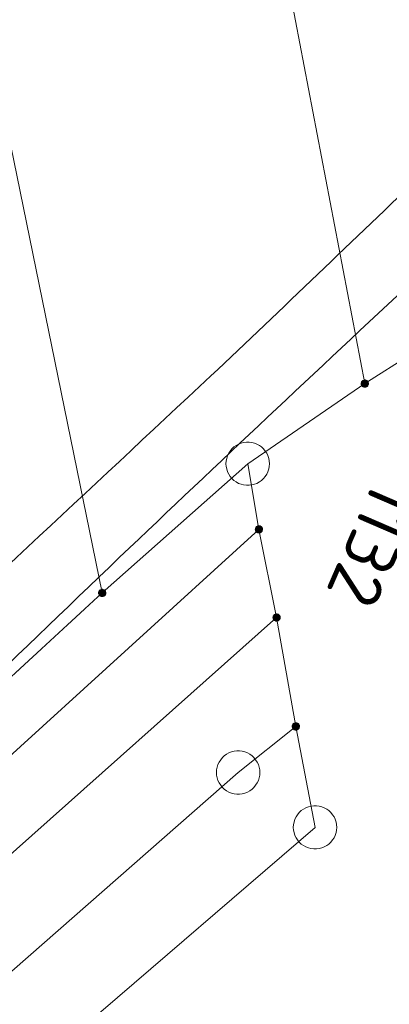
# Model space of a CAD drawing. Header units: metres. Extents: x 3425540 to 3446143, y 5432760 to 5444637.
# Tile 430 of 656: x 3436766 to 3436779, y 5443190 to 5443224. Entities that reach past the tile are written whole.
import ezdxf
from ezdxf.enums import TextEntityAlignment as Align

# ---------------------------------------------------------------- set-up
doc = ezdxf.new("R2010")
doc.units = ezdxf.units.M
doc.layers.add('B_Bestand', color=9, linetype='Continuous', lineweight=18)
doc.layers.add('B_Flurgrenzen', color=9, linetype='Continuous', lineweight=18)
doc.styles.get("Standard").update_dxf_attribs({"font": 'isocpeur.ttf'})

msp = doc.modelspace()

# ---------------------------------------------------------------- linework, layer by layer
at = {"layer": 'B_Bestand'}
for points, knots in [([(3436710.644, 5443203.8), (3436711.269, 5443199.661), (3436711.893, 5443195.522), (3436712.518, 5443191.382), (3436713.104, 5443187.497), (3436713.943, 5443183.653), (3436714.626, 5443179.784), (3436715.264, 5443176.169), (3436715.19, 5443172.402), (3436716.265, 5443168.889), (3436716.576, 5443167.873), (3436716.89, 5443166.859), (3436717.202, 5443165.843), (3436717.358, 5443165.336), (3436717.511, 5443164.828), (3436717.67, 5443164.32), (3436717.807, 5443163.883), (3436718.541, 5443163.764), (3436718.959, 5443163.852), (3436719.47, 5443163.961), (3436720.032, 5443164.181), (3436720.481, 5443164.555), (3436723.258, 5443166.871), (3436725.491, 5443169.316), (3436728.093, 5443171.584), (3436732.994, 5443175.855), (3436738.076, 5443179.934), (3436742.848, 5443184.353), (3436748.482, 5443189.571), (3436754.1, 5443194.807), (3436759.711, 5443200.051), (3436763.926, 5443203.99), (3436768.138, 5443207.933), (3436772.35, 5443211.875), (3436774.83, 5443214.196), (3436777.246, 5443216.578), (3436779.727, 5443218.904), (3436780.668, 5443219.787), (3436781.723, 5443220.58), (3436782.889, 5443221.13), (3436784.294, 5443221.794), (3436785.7, 5443222.458), (3436787.105, 5443223.121)], [0, 0, 0, 0, 0.095046, 0.095046, 0.095046, 0.18426, 0.18426, 0.18426, 0.267644, 0.267644, 0.267644, 0.291763, 0.291763, 0.291763, 0.303821, 0.303821, 0.303821, 0.3142, 0.3142, 0.3142, 0.326888, 0.326888, 0.326888, 0.405302, 0.405302, 0.405302, 0.55298, 0.55298, 0.55298, 0.727343, 0.727343, 0.727343, 0.858331, 0.858331, 0.858331, 0.935447, 0.935447, 0.935447, 0.964713, 0.964713, 0.964713, 1, 1, 1, 1]), ([(3436786.636, 5443220.456), (3436785.621, 5443219.871), (3436784.606, 5443219.285), (3436783.591, 5443218.699), (3436782.149, 5443217.867), (3436780.942, 5443216.675), (3436779.726, 5443215.536), (3436776.317, 5443212.344), (3436772.916, 5443209.151), (3436769.538, 5443205.929), (3436765.781, 5443202.346), (3436762.082, 5443198.704), (3436758.296, 5443195.151), (3436746.359, 5443183.949), (3436733.95, 5443173.264), (3436721.759, 5443162.349), (3436721.182, 5443161.833), (3436720.583, 5443161.354), (3436720.003, 5443160.826), (3436719.611, 5443160.469), (3436719.413, 5443159.93), (3436719.3, 5443159.421), (3436719.131, 5443158.661), (3436719.144, 5443157.81), (3436719.417, 5443157.078), (3436719.706, 5443156.305), (3436720.146, 5443155.589), (3436720.413, 5443154.809), (3436720.833, 5443153.58), (3436721.196, 5443152.325), (3436721.643, 5443151.103), (3436722.215, 5443149.537), (3436722.839, 5443147.988), (3436723.4, 5443146.417), (3436725.729, 5443139.892), (3436727.889, 5443133.305), (3436730.189, 5443126.77), (3436731.116, 5443124.137), (3436732.365, 5443121.611), (3436733.116, 5443118.921), (3436733.585, 5443117.242), (3436734.053, 5443115.563), (3436734.522, 5443113.884)], [0, 0, 0, 0, 0.025253, 0.025253, 0.025253, 0.061129, 0.061129, 0.061129, 0.16172, 0.16172, 0.16172, 0.273593, 0.273593, 0.273593, 0.626305, 0.626305, 0.626305, 0.643002, 0.643002, 0.643002, 0.654288, 0.654288, 0.654288, 0.67114, 0.67114, 0.67114, 0.68894, 0.68894, 0.68894, 0.716989, 0.716989, 0.716989, 0.752939, 0.752939, 0.752939, 0.902259, 0.902259, 0.902259, 0.962434, 0.962434, 0.962434, 1, 1, 1, 1])]:
    msp.add_open_spline(points, degree=3, knots=knots, dxfattribs=at)
at = {"layer": 'B_Flurgrenzen'}
for p, q in [((3436777.655, 5443211.605), (3436775.109, 5443224.967)), ((3436768.596, 5443204.373), (3436764.71, 5443223.387)), ((3436777.655, 5443211.605), (3436780.532, 5443213.431)), ((3436773.617, 5443208.838), (3436777.655, 5443211.605)), ((3436768.596, 5443204.373), (3436773.617, 5443208.838)), ((3436773.617, 5443208.838), (3436774.004, 5443206.569)), ((3436749.019, 5443183.797), (3436774.004, 5443206.569)), ((3436774.004, 5443206.569), (3436774.613, 5443203.525)), ((3436763.617, 5443199.78), (3436768.596, 5443204.373)), ((3436774.613, 5443203.525), (3436745.971, 5443177.993)), ((3436774.613, 5443203.525), (3436775.277, 5443199.762)), ((3436773.288, 5443198.17), (3436775.277, 5443199.762)), ((3436775.277, 5443199.762), (3436775.94, 5443196.275)), ((3436747.854, 5443175.831), (3436773.288, 5443198.17)), ((3436775.94, 5443196.275), (3436727.679, 5443154.708))]:
    msp.add_line(p, q, dxfattribs=at)
for points in [[(3436777.78, 5443211.605), (3436777.779, 5443211.621), (3436777.776, 5443211.636), (3436777.771, 5443211.651), (3436777.764, 5443211.665), (3436777.756, 5443211.679), (3436777.747, 5443211.691), (3436777.735, 5443211.701), (3436777.722, 5443211.71), (3436777.708, 5443211.718), (3436777.693, 5443211.724), (3436777.679, 5443211.728), (3436777.663, 5443211.73), (3436777.647, 5443211.73), (3436777.631, 5443211.728), (3436777.617, 5443211.724), (3436777.602, 5443211.718), (3436777.588, 5443211.71), (3436777.575, 5443211.701), (3436777.563, 5443211.691), (3436777.554, 5443211.679), (3436777.546, 5443211.665), (3436777.539, 5443211.651), (3436777.534, 5443211.636), (3436777.531, 5443211.621), (3436777.53, 5443211.605), (3436777.531, 5443211.589), (3436777.534, 5443211.574), (3436777.539, 5443211.559), (3436777.546, 5443211.545), (3436777.554, 5443211.531), (3436777.563, 5443211.519), (3436777.575, 5443211.509), (3436777.588, 5443211.5), (3436777.602, 5443211.492), (3436777.617, 5443211.486), (3436777.631, 5443211.482), (3436777.647, 5443211.48), (3436777.663, 5443211.48), (3436777.679, 5443211.482), (3436777.693, 5443211.486), (3436777.708, 5443211.492), (3436777.722, 5443211.5), (3436777.735, 5443211.509), (3436777.747, 5443211.519), (3436777.756, 5443211.531), (3436777.764, 5443211.545), (3436777.771, 5443211.559), (3436777.776, 5443211.574), (3436777.779, 5443211.589), (3436777.78, 5443211.605)], [(3436777.755, 5443211.605), (3436777.754, 5443211.619), (3436777.751, 5443211.633), (3436777.747, 5443211.645), (3436777.741, 5443211.658), (3436777.732, 5443211.67), (3436777.722, 5443211.68), (3436777.711, 5443211.689), (3436777.699, 5443211.696), (3436777.686, 5443211.7), (3436777.673, 5443211.703), (3436777.659, 5443211.705), (3436777.644, 5443211.704), (3436777.63, 5443211.702), (3436777.618, 5443211.699), (3436777.605, 5443211.692), (3436777.593, 5443211.684), (3436777.583, 5443211.675), (3436777.573, 5443211.664), (3436777.566, 5443211.652), (3436777.561, 5443211.639), (3436777.557, 5443211.626), (3436777.555, 5443211.612), (3436777.555, 5443211.598), (3436777.557, 5443211.584), (3436777.561, 5443211.571), (3436777.566, 5443211.558), (3436777.573, 5443211.546), (3436777.583, 5443211.535), (3436777.593, 5443211.526), (3436777.605, 5443211.518), (3436777.618, 5443211.511), (3436777.63, 5443211.508), (3436777.644, 5443211.506), (3436777.659, 5443211.505), (3436777.673, 5443211.507), (3436777.686, 5443211.51), (3436777.699, 5443211.514), (3436777.711, 5443211.521), (3436777.722, 5443211.53), (3436777.732, 5443211.54), (3436777.741, 5443211.552), (3436777.747, 5443211.565), (3436777.751, 5443211.577), (3436777.754, 5443211.591), (3436777.755, 5443211.605)], [(3436777.731, 5443211.605), (3436777.73, 5443211.617), (3436777.727, 5443211.629), (3436777.722, 5443211.64), (3436777.716, 5443211.65), (3436777.707, 5443211.66), (3436777.698, 5443211.667), (3436777.687, 5443211.674), (3436777.676, 5443211.678), (3436777.664, 5443211.68), (3436777.652, 5443211.681), (3436777.64, 5443211.679), (3436777.628, 5443211.676), (3436777.618, 5443211.671), (3436777.607, 5443211.664), (3436777.598, 5443211.655), (3436777.591, 5443211.645), (3436777.585, 5443211.635), (3436777.581, 5443211.623), (3436777.579, 5443211.611), (3436777.579, 5443211.599), (3436777.581, 5443211.587), (3436777.585, 5443211.575), (3436777.591, 5443211.565), (3436777.598, 5443211.555), (3436777.607, 5443211.546), (3436777.617, 5443211.539), (3436777.628, 5443211.534), (3436777.64, 5443211.531), (3436777.652, 5443211.529), (3436777.664, 5443211.53), (3436777.676, 5443211.532), (3436777.687, 5443211.536), (3436777.698, 5443211.543), (3436777.707, 5443211.55), (3436777.716, 5443211.56), (3436777.722, 5443211.57), (3436777.727, 5443211.581), (3436777.73, 5443211.593), (3436777.731, 5443211.605)], [(3436777.706, 5443211.605), (3436777.705, 5443211.615), (3436777.702, 5443211.625), (3436777.697, 5443211.634), (3436777.691, 5443211.641), (3436777.684, 5443211.647), (3436777.675, 5443211.652), (3436777.665, 5443211.655), (3436777.655, 5443211.656), (3436777.645, 5443211.655), (3436777.635, 5443211.652), (3436777.626, 5443211.647), (3436777.619, 5443211.641), (3436777.613, 5443211.634), (3436777.608, 5443211.625), (3436777.605, 5443211.615), (3436777.604, 5443211.605), (3436777.605, 5443211.595), (3436777.608, 5443211.585), (3436777.613, 5443211.576), (3436777.619, 5443211.569), (3436777.626, 5443211.563), (3436777.635, 5443211.558), (3436777.645, 5443211.555), (3436777.655, 5443211.554), (3436777.665, 5443211.555), (3436777.675, 5443211.558), (3436777.684, 5443211.563), (3436777.691, 5443211.569), (3436777.697, 5443211.576), (3436777.702, 5443211.585), (3436777.705, 5443211.595), (3436777.706, 5443211.605)], [(3436777.682, 5443211.605), (3436777.681, 5443211.612), (3436777.678, 5443211.619), (3436777.673, 5443211.625), (3436777.667, 5443211.629), (3436777.66, 5443211.631), (3436777.653, 5443211.632), (3436777.646, 5443211.63), (3436777.639, 5443211.627), (3436777.634, 5443211.622), (3436777.63, 5443211.616), (3436777.628, 5443211.609), (3436777.628, 5443211.601), (3436777.63, 5443211.594), (3436777.634, 5443211.588), (3436777.639, 5443211.583), (3436777.646, 5443211.58), (3436777.653, 5443211.578), (3436777.66, 5443211.579), (3436777.667, 5443211.581), (3436777.673, 5443211.585), (3436777.678, 5443211.591), (3436777.681, 5443211.598), (3436777.682, 5443211.605)], [(3436774.367, 5443208.838), (3436774.361, 5443208.932), (3436774.343, 5443209.021), (3436774.314, 5443209.116), (3436774.273, 5443209.198), (3436774.219, 5443209.275), (3436774.16, 5443209.352), (3436774.095, 5443209.417), (3436774.019, 5443209.47), (3436773.936, 5443209.517), (3436773.847, 5443209.547), (3436773.759, 5443209.57), (3436773.664, 5443209.582), (3436773.57, 5443209.582), (3436773.475, 5443209.57), (3436773.387, 5443209.547), (3436773.298, 5443209.517), (3436773.215, 5443209.47), (3436773.139, 5443209.417), (3436773.074, 5443209.352), (3436773.015, 5443209.275), (3436772.961, 5443209.198), (3436772.92, 5443209.116), (3436772.891, 5443209.021), (3436772.873, 5443208.932), (3436772.867, 5443208.838), (3436772.873, 5443208.744), (3436772.891, 5443208.655), (3436772.92, 5443208.56), (3436772.961, 5443208.478), (3436773.015, 5443208.401), (3436773.074, 5443208.324), (3436773.139, 5443208.259), (3436773.215, 5443208.206), (3436773.298, 5443208.159), (3436773.387, 5443208.129), (3436773.475, 5443208.106), (3436773.57, 5443208.094), (3436773.664, 5443208.094), (3436773.759, 5443208.106), (3436773.847, 5443208.129), (3436773.936, 5443208.159), (3436774.019, 5443208.206), (3436774.095, 5443208.259), (3436774.16, 5443208.324), (3436774.219, 5443208.401), (3436774.273, 5443208.478), (3436774.314, 5443208.56), (3436774.343, 5443208.655), (3436774.361, 5443208.744), (3436774.367, 5443208.838)], [(3436774.129, 5443206.569), (3436774.128, 5443206.585), (3436774.125, 5443206.6), (3436774.12, 5443206.615), (3436774.113, 5443206.629), (3436774.105, 5443206.643), (3436774.096, 5443206.655), (3436774.084, 5443206.665), (3436774.071, 5443206.674), (3436774.057, 5443206.682), (3436774.042, 5443206.688), (3436774.028, 5443206.692), (3436774.012, 5443206.694), (3436773.996, 5443206.694), (3436773.98, 5443206.692), (3436773.966, 5443206.688), (3436773.951, 5443206.682), (3436773.937, 5443206.674), (3436773.924, 5443206.665), (3436773.912, 5443206.655), (3436773.903, 5443206.643), (3436773.895, 5443206.629), (3436773.888, 5443206.615), (3436773.883, 5443206.6), (3436773.88, 5443206.585), (3436773.879, 5443206.569), (3436773.88, 5443206.553), (3436773.883, 5443206.538), (3436773.888, 5443206.523), (3436773.895, 5443206.509), (3436773.903, 5443206.495), (3436773.912, 5443206.483), (3436773.924, 5443206.473), (3436773.937, 5443206.464), (3436773.951, 5443206.456), (3436773.966, 5443206.45), (3436773.98, 5443206.446), (3436773.996, 5443206.444), (3436774.012, 5443206.444), (3436774.028, 5443206.446), (3436774.042, 5443206.45), (3436774.057, 5443206.456), (3436774.071, 5443206.464), (3436774.084, 5443206.473), (3436774.096, 5443206.483), (3436774.105, 5443206.495), (3436774.113, 5443206.509), (3436774.12, 5443206.523), (3436774.125, 5443206.538), (3436774.128, 5443206.553), (3436774.129, 5443206.569)], [(3436774.104, 5443206.569), (3436774.103, 5443206.583), (3436774.1, 5443206.597), (3436774.096, 5443206.609), (3436774.09, 5443206.622), (3436774.081, 5443206.634), (3436774.071, 5443206.644), (3436774.06, 5443206.653), (3436774.048, 5443206.66), (3436774.035, 5443206.664), (3436774.022, 5443206.667), (3436774.008, 5443206.669), (3436773.993, 5443206.668), (3436773.979, 5443206.666), (3436773.967, 5443206.663), (3436773.954, 5443206.656), (3436773.942, 5443206.648), (3436773.932, 5443206.639), (3436773.922, 5443206.628), (3436773.915, 5443206.616), (3436773.91, 5443206.603), (3436773.906, 5443206.59), (3436773.904, 5443206.576), (3436773.904, 5443206.562), (3436773.906, 5443206.548), (3436773.91, 5443206.535), (3436773.915, 5443206.522), (3436773.922, 5443206.51), (3436773.932, 5443206.499), (3436773.942, 5443206.49), (3436773.954, 5443206.482), (3436773.967, 5443206.475), (3436773.979, 5443206.472), (3436773.993, 5443206.47), (3436774.008, 5443206.469), (3436774.022, 5443206.471), (3436774.035, 5443206.474), (3436774.048, 5443206.478), (3436774.06, 5443206.485), (3436774.071, 5443206.494), (3436774.081, 5443206.504), (3436774.09, 5443206.516), (3436774.096, 5443206.529), (3436774.1, 5443206.541), (3436774.103, 5443206.555), (3436774.104, 5443206.569)], [(3436774.08, 5443206.569), (3436774.079, 5443206.581), (3436774.076, 5443206.593), (3436774.071, 5443206.604), (3436774.065, 5443206.614), (3436774.056, 5443206.624), (3436774.047, 5443206.631), (3436774.036, 5443206.638), (3436774.025, 5443206.642), (3436774.013, 5443206.644), (3436774.001, 5443206.645), (3436773.989, 5443206.643), (3436773.977, 5443206.64), (3436773.967, 5443206.635), (3436773.956, 5443206.628), (3436773.947, 5443206.619), (3436773.94, 5443206.609), (3436773.934, 5443206.599), (3436773.93, 5443206.587), (3436773.928, 5443206.575), (3436773.928, 5443206.563), (3436773.93, 5443206.551), (3436773.934, 5443206.539), (3436773.94, 5443206.529), (3436773.947, 5443206.519), (3436773.956, 5443206.51), (3436773.966, 5443206.503), (3436773.977, 5443206.498), (3436773.989, 5443206.495), (3436774.001, 5443206.493), (3436774.013, 5443206.494), (3436774.025, 5443206.496), (3436774.036, 5443206.5), (3436774.047, 5443206.507), (3436774.056, 5443206.514), (3436774.065, 5443206.524), (3436774.071, 5443206.534), (3436774.076, 5443206.545), (3436774.079, 5443206.557), (3436774.08, 5443206.569)], [(3436774.055, 5443206.569), (3436774.054, 5443206.579), (3436774.051, 5443206.589), (3436774.046, 5443206.598), (3436774.04, 5443206.605), (3436774.033, 5443206.611), (3436774.024, 5443206.616), (3436774.014, 5443206.619), (3436774.004, 5443206.62), (3436773.994, 5443206.619), (3436773.984, 5443206.616), (3436773.975, 5443206.611), (3436773.968, 5443206.605), (3436773.962, 5443206.598), (3436773.957, 5443206.589), (3436773.954, 5443206.579), (3436773.953, 5443206.569), (3436773.954, 5443206.559), (3436773.957, 5443206.549), (3436773.962, 5443206.54), (3436773.968, 5443206.533), (3436773.975, 5443206.527), (3436773.984, 5443206.522), (3436773.994, 5443206.519), (3436774.004, 5443206.518), (3436774.014, 5443206.519), (3436774.024, 5443206.522), (3436774.033, 5443206.527), (3436774.04, 5443206.533), (3436774.046, 5443206.54), (3436774.051, 5443206.549), (3436774.054, 5443206.559), (3436774.055, 5443206.569)], [(3436774.031, 5443206.569), (3436774.03, 5443206.576), (3436774.027, 5443206.583), (3436774.022, 5443206.589), (3436774.016, 5443206.593), (3436774.009, 5443206.595), (3436774.002, 5443206.596), (3436773.995, 5443206.594), (3436773.988, 5443206.591), (3436773.983, 5443206.586), (3436773.979, 5443206.58), (3436773.977, 5443206.573), (3436773.977, 5443206.565), (3436773.979, 5443206.558), (3436773.983, 5443206.552), (3436773.988, 5443206.547), (3436773.995, 5443206.544), (3436774.002, 5443206.542), (3436774.009, 5443206.543), (3436774.016, 5443206.545), (3436774.022, 5443206.549), (3436774.027, 5443206.555), (3436774.03, 5443206.562), (3436774.031, 5443206.569)], [(3436768.721, 5443204.373), (3436768.72, 5443204.389), (3436768.717, 5443204.404), (3436768.712, 5443204.419), (3436768.705, 5443204.433), (3436768.697, 5443204.447), (3436768.688, 5443204.459), (3436768.676, 5443204.469), (3436768.663, 5443204.478), (3436768.649, 5443204.486), (3436768.634, 5443204.492), (3436768.62, 5443204.496), (3436768.604, 5443204.498), (3436768.588, 5443204.498), (3436768.572, 5443204.496), (3436768.558, 5443204.492), (3436768.543, 5443204.486), (3436768.529, 5443204.478), (3436768.516, 5443204.469), (3436768.504, 5443204.459), (3436768.495, 5443204.447), (3436768.487, 5443204.433), (3436768.48, 5443204.419), (3436768.475, 5443204.404), (3436768.472, 5443204.389), (3436768.471, 5443204.373), (3436768.472, 5443204.357), (3436768.475, 5443204.342), (3436768.48, 5443204.327), (3436768.487, 5443204.313), (3436768.495, 5443204.299), (3436768.504, 5443204.287), (3436768.516, 5443204.277), (3436768.529, 5443204.268), (3436768.543, 5443204.26), (3436768.558, 5443204.254), (3436768.572, 5443204.25), (3436768.588, 5443204.248), (3436768.604, 5443204.248), (3436768.62, 5443204.25), (3436768.634, 5443204.254), (3436768.649, 5443204.26), (3436768.663, 5443204.268), (3436768.676, 5443204.277), (3436768.688, 5443204.287), (3436768.697, 5443204.299), (3436768.705, 5443204.313), (3436768.712, 5443204.327), (3436768.717, 5443204.342), (3436768.72, 5443204.357), (3436768.721, 5443204.373)], [(3436768.696, 5443204.373), (3436768.695, 5443204.387), (3436768.692, 5443204.401), (3436768.688, 5443204.413), (3436768.682, 5443204.426), (3436768.673, 5443204.438), (3436768.663, 5443204.448), (3436768.652, 5443204.457), (3436768.64, 5443204.464), (3436768.627, 5443204.468), (3436768.614, 5443204.471), (3436768.6, 5443204.473), (3436768.585, 5443204.472), (3436768.571, 5443204.47), (3436768.559, 5443204.467), (3436768.546, 5443204.46), (3436768.534, 5443204.452), (3436768.524, 5443204.443), (3436768.514, 5443204.432), (3436768.507, 5443204.42), (3436768.502, 5443204.407), (3436768.498, 5443204.394), (3436768.496, 5443204.38), (3436768.496, 5443204.366), (3436768.498, 5443204.352), (3436768.502, 5443204.339), (3436768.507, 5443204.326), (3436768.514, 5443204.314), (3436768.524, 5443204.303), (3436768.534, 5443204.294), (3436768.546, 5443204.286), (3436768.559, 5443204.279), (3436768.571, 5443204.276), (3436768.585, 5443204.274), (3436768.6, 5443204.273), (3436768.614, 5443204.275), (3436768.627, 5443204.278), (3436768.64, 5443204.282), (3436768.652, 5443204.289), (3436768.663, 5443204.298), (3436768.673, 5443204.308), (3436768.682, 5443204.32), (3436768.688, 5443204.333), (3436768.692, 5443204.345), (3436768.695, 5443204.359), (3436768.696, 5443204.373)], [(3436768.672, 5443204.373), (3436768.671, 5443204.385), (3436768.668, 5443204.397), (3436768.663, 5443204.408), (3436768.657, 5443204.418), (3436768.648, 5443204.428), (3436768.639, 5443204.435), (3436768.628, 5443204.442), (3436768.617, 5443204.446), (3436768.605, 5443204.448), (3436768.593, 5443204.449), (3436768.581, 5443204.447), (3436768.569, 5443204.444), (3436768.559, 5443204.439), (3436768.548, 5443204.432), (3436768.539, 5443204.423), (3436768.532, 5443204.413), (3436768.526, 5443204.403), (3436768.522, 5443204.391), (3436768.52, 5443204.379), (3436768.52, 5443204.367), (3436768.522, 5443204.355), (3436768.526, 5443204.343), (3436768.532, 5443204.333), (3436768.539, 5443204.323), (3436768.548, 5443204.314), (3436768.558, 5443204.307), (3436768.569, 5443204.302), (3436768.581, 5443204.299), (3436768.593, 5443204.297), (3436768.605, 5443204.298), (3436768.617, 5443204.3), (3436768.628, 5443204.304), (3436768.639, 5443204.311), (3436768.648, 5443204.318), (3436768.657, 5443204.328), (3436768.663, 5443204.338), (3436768.668, 5443204.349), (3436768.671, 5443204.361), (3436768.672, 5443204.373)], [(3436768.647, 5443204.373), (3436768.646, 5443204.383), (3436768.643, 5443204.393), (3436768.638, 5443204.402), (3436768.632, 5443204.409), (3436768.625, 5443204.415), (3436768.616, 5443204.42), (3436768.606, 5443204.423), (3436768.596, 5443204.424), (3436768.586, 5443204.423), (3436768.576, 5443204.42), (3436768.567, 5443204.415), (3436768.56, 5443204.409), (3436768.554, 5443204.402), (3436768.549, 5443204.393), (3436768.546, 5443204.383), (3436768.545, 5443204.373), (3436768.546, 5443204.363), (3436768.549, 5443204.353), (3436768.554, 5443204.344), (3436768.56, 5443204.337), (3436768.567, 5443204.331), (3436768.576, 5443204.326), (3436768.586, 5443204.323), (3436768.596, 5443204.322), (3436768.606, 5443204.323), (3436768.616, 5443204.326), (3436768.625, 5443204.331), (3436768.632, 5443204.337), (3436768.638, 5443204.344), (3436768.643, 5443204.353), (3436768.646, 5443204.363), (3436768.647, 5443204.373)], [(3436768.623, 5443204.373), (3436768.622, 5443204.38), (3436768.619, 5443204.387), (3436768.614, 5443204.393), (3436768.608, 5443204.397), (3436768.601, 5443204.399), (3436768.594, 5443204.4), (3436768.587, 5443204.398), (3436768.58, 5443204.395), (3436768.575, 5443204.39), (3436768.571, 5443204.384), (3436768.569, 5443204.377), (3436768.569, 5443204.369), (3436768.571, 5443204.362), (3436768.575, 5443204.356), (3436768.58, 5443204.351), (3436768.587, 5443204.348), (3436768.594, 5443204.346), (3436768.601, 5443204.347), (3436768.608, 5443204.349), (3436768.614, 5443204.353), (3436768.619, 5443204.359), (3436768.622, 5443204.366), (3436768.623, 5443204.373)], [(3436774.738, 5443203.525), (3436774.737, 5443203.541), (3436774.734, 5443203.556), (3436774.729, 5443203.571), (3436774.722, 5443203.585), (3436774.714, 5443203.599), (3436774.705, 5443203.611), (3436774.693, 5443203.621), (3436774.68, 5443203.63), (3436774.666, 5443203.638), (3436774.651, 5443203.644), (3436774.637, 5443203.648), (3436774.621, 5443203.65), (3436774.605, 5443203.65), (3436774.589, 5443203.648), (3436774.575, 5443203.644), (3436774.56, 5443203.638), (3436774.546, 5443203.63), (3436774.533, 5443203.621), (3436774.521, 5443203.611), (3436774.512, 5443203.599), (3436774.504, 5443203.585), (3436774.497, 5443203.571), (3436774.492, 5443203.556), (3436774.489, 5443203.541), (3436774.488, 5443203.525), (3436774.489, 5443203.509), (3436774.492, 5443203.494), (3436774.497, 5443203.479), (3436774.504, 5443203.465), (3436774.512, 5443203.451), (3436774.521, 5443203.439), (3436774.533, 5443203.429), (3436774.546, 5443203.42), (3436774.56, 5443203.412), (3436774.575, 5443203.406), (3436774.589, 5443203.402), (3436774.605, 5443203.4), (3436774.621, 5443203.4), (3436774.637, 5443203.402), (3436774.651, 5443203.406), (3436774.666, 5443203.412), (3436774.68, 5443203.42), (3436774.693, 5443203.429), (3436774.705, 5443203.439), (3436774.714, 5443203.451), (3436774.722, 5443203.465), (3436774.729, 5443203.479), (3436774.734, 5443203.494), (3436774.737, 5443203.509), (3436774.738, 5443203.525)], [(3436774.713, 5443203.525), (3436774.712, 5443203.539), (3436774.709, 5443203.553), (3436774.705, 5443203.565), (3436774.699, 5443203.578), (3436774.69, 5443203.59), (3436774.68, 5443203.6), (3436774.669, 5443203.609), (3436774.657, 5443203.616), (3436774.644, 5443203.62), (3436774.631, 5443203.623), (3436774.617, 5443203.625), (3436774.602, 5443203.624), (3436774.588, 5443203.622), (3436774.576, 5443203.619), (3436774.563, 5443203.612), (3436774.551, 5443203.604), (3436774.541, 5443203.595), (3436774.531, 5443203.584), (3436774.524, 5443203.572), (3436774.519, 5443203.559), (3436774.515, 5443203.546), (3436774.513, 5443203.532), (3436774.513, 5443203.518), (3436774.515, 5443203.504), (3436774.519, 5443203.491), (3436774.524, 5443203.478), (3436774.531, 5443203.466), (3436774.541, 5443203.455), (3436774.551, 5443203.446), (3436774.563, 5443203.438), (3436774.576, 5443203.431), (3436774.588, 5443203.428), (3436774.602, 5443203.426), (3436774.617, 5443203.425), (3436774.631, 5443203.427), (3436774.644, 5443203.43), (3436774.657, 5443203.434), (3436774.669, 5443203.441), (3436774.68, 5443203.45), (3436774.69, 5443203.46), (3436774.699, 5443203.472), (3436774.705, 5443203.485), (3436774.709, 5443203.497), (3436774.712, 5443203.511), (3436774.713, 5443203.525)], [(3436774.689, 5443203.525), (3436774.688, 5443203.537), (3436774.685, 5443203.549), (3436774.68, 5443203.56), (3436774.674, 5443203.57), (3436774.665, 5443203.58), (3436774.656, 5443203.587), (3436774.645, 5443203.594), (3436774.634, 5443203.598), (3436774.622, 5443203.6), (3436774.61, 5443203.601), (3436774.598, 5443203.599), (3436774.586, 5443203.596), (3436774.576, 5443203.591), (3436774.565, 5443203.584), (3436774.556, 5443203.575), (3436774.549, 5443203.565), (3436774.543, 5443203.555), (3436774.539, 5443203.543), (3436774.537, 5443203.531), (3436774.537, 5443203.519), (3436774.539, 5443203.507), (3436774.543, 5443203.495), (3436774.549, 5443203.485), (3436774.556, 5443203.475), (3436774.565, 5443203.466), (3436774.575, 5443203.459), (3436774.586, 5443203.454), (3436774.598, 5443203.451), (3436774.61, 5443203.449), (3436774.622, 5443203.45), (3436774.634, 5443203.452), (3436774.645, 5443203.456), (3436774.656, 5443203.463), (3436774.665, 5443203.47), (3436774.674, 5443203.48), (3436774.68, 5443203.49), (3436774.685, 5443203.501), (3436774.688, 5443203.513), (3436774.689, 5443203.525)], [(3436774.664, 5443203.525), (3436774.663, 5443203.535), (3436774.66, 5443203.545), (3436774.655, 5443203.554), (3436774.649, 5443203.561), (3436774.642, 5443203.567), (3436774.633, 5443203.572), (3436774.623, 5443203.575), (3436774.613, 5443203.576), (3436774.603, 5443203.575), (3436774.593, 5443203.572), (3436774.584, 5443203.567), (3436774.577, 5443203.561), (3436774.571, 5443203.554), (3436774.566, 5443203.545), (3436774.563, 5443203.535), (3436774.562, 5443203.525), (3436774.563, 5443203.515), (3436774.566, 5443203.505), (3436774.571, 5443203.496), (3436774.577, 5443203.489), (3436774.584, 5443203.483), (3436774.593, 5443203.478), (3436774.603, 5443203.475), (3436774.613, 5443203.474), (3436774.623, 5443203.475), (3436774.633, 5443203.478), (3436774.642, 5443203.483), (3436774.649, 5443203.489), (3436774.655, 5443203.496), (3436774.66, 5443203.505), (3436774.663, 5443203.515), (3436774.664, 5443203.525)], [(3436774.64, 5443203.525), (3436774.639, 5443203.532), (3436774.636, 5443203.539), (3436774.631, 5443203.545), (3436774.625, 5443203.549), (3436774.618, 5443203.551), (3436774.611, 5443203.552), (3436774.604, 5443203.55), (3436774.597, 5443203.547), (3436774.592, 5443203.542), (3436774.588, 5443203.536), (3436774.586, 5443203.529), (3436774.586, 5443203.521), (3436774.588, 5443203.514), (3436774.592, 5443203.508), (3436774.597, 5443203.503), (3436774.604, 5443203.5), (3436774.611, 5443203.498), (3436774.618, 5443203.499), (3436774.625, 5443203.501), (3436774.631, 5443203.505), (3436774.636, 5443203.511), (3436774.639, 5443203.518), (3436774.64, 5443203.525)], [(3436775.402, 5443199.762), (3436775.401, 5443199.778), (3436775.398, 5443199.793), (3436775.393, 5443199.808), (3436775.386, 5443199.822), (3436775.378, 5443199.836), (3436775.369, 5443199.848), (3436775.357, 5443199.858), (3436775.344, 5443199.867), (3436775.33, 5443199.875), (3436775.315, 5443199.881), (3436775.301, 5443199.885), (3436775.285, 5443199.887), (3436775.269, 5443199.887), (3436775.253, 5443199.885), (3436775.239, 5443199.881), (3436775.224, 5443199.875), (3436775.21, 5443199.867), (3436775.197, 5443199.858), (3436775.185, 5443199.848), (3436775.176, 5443199.836), (3436775.168, 5443199.822), (3436775.161, 5443199.808), (3436775.156, 5443199.793), (3436775.153, 5443199.778), (3436775.152, 5443199.762), (3436775.153, 5443199.746), (3436775.156, 5443199.731), (3436775.161, 5443199.716), (3436775.168, 5443199.702), (3436775.176, 5443199.688), (3436775.185, 5443199.676), (3436775.197, 5443199.666), (3436775.21, 5443199.657), (3436775.224, 5443199.649), (3436775.239, 5443199.643), (3436775.253, 5443199.639), (3436775.269, 5443199.637), (3436775.285, 5443199.637), (3436775.301, 5443199.639), (3436775.315, 5443199.643), (3436775.33, 5443199.649), (3436775.344, 5443199.657), (3436775.357, 5443199.666), (3436775.369, 5443199.676), (3436775.378, 5443199.688), (3436775.386, 5443199.702), (3436775.393, 5443199.716), (3436775.398, 5443199.731), (3436775.401, 5443199.746), (3436775.402, 5443199.762)], [(3436775.377, 5443199.762), (3436775.376, 5443199.776), (3436775.373, 5443199.79), (3436775.369, 5443199.802), (3436775.363, 5443199.815), (3436775.354, 5443199.827), (3436775.344, 5443199.837), (3436775.333, 5443199.846), (3436775.321, 5443199.853), (3436775.308, 5443199.857), (3436775.295, 5443199.86), (3436775.281, 5443199.862), (3436775.266, 5443199.861), (3436775.252, 5443199.859), (3436775.24, 5443199.856), (3436775.227, 5443199.849), (3436775.215, 5443199.841), (3436775.205, 5443199.832), (3436775.195, 5443199.821), (3436775.188, 5443199.809), (3436775.183, 5443199.796), (3436775.179, 5443199.783), (3436775.177, 5443199.769), (3436775.177, 5443199.755), (3436775.179, 5443199.741), (3436775.183, 5443199.728), (3436775.188, 5443199.715), (3436775.195, 5443199.703), (3436775.205, 5443199.692), (3436775.215, 5443199.683), (3436775.227, 5443199.675), (3436775.24, 5443199.668), (3436775.252, 5443199.665), (3436775.266, 5443199.663), (3436775.281, 5443199.662), (3436775.295, 5443199.664), (3436775.308, 5443199.667), (3436775.321, 5443199.671), (3436775.333, 5443199.678), (3436775.344, 5443199.687), (3436775.354, 5443199.697), (3436775.363, 5443199.709), (3436775.369, 5443199.722), (3436775.373, 5443199.734), (3436775.376, 5443199.748), (3436775.377, 5443199.762)], [(3436775.353, 5443199.762), (3436775.352, 5443199.774), (3436775.349, 5443199.786), (3436775.344, 5443199.797), (3436775.338, 5443199.807), (3436775.329, 5443199.817), (3436775.32, 5443199.824), (3436775.309, 5443199.831), (3436775.298, 5443199.835), (3436775.286, 5443199.837), (3436775.274, 5443199.838), (3436775.262, 5443199.836), (3436775.25, 5443199.833), (3436775.24, 5443199.828), (3436775.229, 5443199.821), (3436775.22, 5443199.812), (3436775.213, 5443199.802), (3436775.207, 5443199.792), (3436775.203, 5443199.78), (3436775.201, 5443199.768), (3436775.201, 5443199.756), (3436775.203, 5443199.744), (3436775.207, 5443199.732), (3436775.213, 5443199.722), (3436775.22, 5443199.712), (3436775.229, 5443199.703), (3436775.239, 5443199.696), (3436775.25, 5443199.691), (3436775.262, 5443199.688), (3436775.274, 5443199.686), (3436775.286, 5443199.687), (3436775.298, 5443199.689), (3436775.309, 5443199.693), (3436775.32, 5443199.7), (3436775.329, 5443199.707), (3436775.338, 5443199.717), (3436775.344, 5443199.727), (3436775.349, 5443199.738), (3436775.352, 5443199.75), (3436775.353, 5443199.762)], [(3436775.328, 5443199.762), (3436775.327, 5443199.772), (3436775.324, 5443199.782), (3436775.319, 5443199.791), (3436775.313, 5443199.798), (3436775.306, 5443199.804), (3436775.297, 5443199.809), (3436775.287, 5443199.812), (3436775.277, 5443199.813), (3436775.267, 5443199.812), (3436775.257, 5443199.809), (3436775.248, 5443199.804), (3436775.241, 5443199.798), (3436775.235, 5443199.791), (3436775.23, 5443199.782), (3436775.227, 5443199.772), (3436775.226, 5443199.762), (3436775.227, 5443199.752), (3436775.23, 5443199.742), (3436775.235, 5443199.733), (3436775.241, 5443199.726), (3436775.248, 5443199.72), (3436775.257, 5443199.715), (3436775.267, 5443199.712), (3436775.277, 5443199.711), (3436775.287, 5443199.712), (3436775.297, 5443199.715), (3436775.306, 5443199.72), (3436775.313, 5443199.726), (3436775.319, 5443199.733), (3436775.324, 5443199.742), (3436775.327, 5443199.752), (3436775.328, 5443199.762)], [(3436775.304, 5443199.762), (3436775.303, 5443199.769), (3436775.3, 5443199.776), (3436775.295, 5443199.782), (3436775.289, 5443199.786), (3436775.282, 5443199.788), (3436775.275, 5443199.789), (3436775.268, 5443199.787), (3436775.261, 5443199.784), (3436775.256, 5443199.779), (3436775.252, 5443199.773), (3436775.25, 5443199.766), (3436775.25, 5443199.758), (3436775.252, 5443199.751), (3436775.256, 5443199.745), (3436775.261, 5443199.74), (3436775.268, 5443199.737), (3436775.275, 5443199.735), (3436775.282, 5443199.736), (3436775.289, 5443199.738), (3436775.295, 5443199.742), (3436775.3, 5443199.748), (3436775.303, 5443199.755), (3436775.304, 5443199.762)], [(3436774.038, 5443198.17), (3436774.032, 5443198.264), (3436774.014, 5443198.353), (3436773.985, 5443198.448), (3436773.944, 5443198.53), (3436773.89, 5443198.607), (3436773.831, 5443198.684), (3436773.766, 5443198.749), (3436773.69, 5443198.802), (3436773.607, 5443198.849), (3436773.518, 5443198.879), (3436773.43, 5443198.902), (3436773.335, 5443198.914), (3436773.241, 5443198.914), (3436773.146, 5443198.902), (3436773.058, 5443198.879), (3436772.969, 5443198.849), (3436772.886, 5443198.802), (3436772.81, 5443198.749), (3436772.745, 5443198.684), (3436772.686, 5443198.607), (3436772.632, 5443198.53), (3436772.591, 5443198.448), (3436772.562, 5443198.353), (3436772.544, 5443198.264), (3436772.538, 5443198.17), (3436772.544, 5443198.076), (3436772.562, 5443197.987), (3436772.591, 5443197.892), (3436772.632, 5443197.81), (3436772.686, 5443197.733), (3436772.745, 5443197.656), (3436772.81, 5443197.591), (3436772.886, 5443197.538), (3436772.969, 5443197.491), (3436773.058, 5443197.461), (3436773.146, 5443197.438), (3436773.241, 5443197.426), (3436773.335, 5443197.426), (3436773.43, 5443197.438), (3436773.518, 5443197.461), (3436773.607, 5443197.491), (3436773.69, 5443197.538), (3436773.766, 5443197.591), (3436773.831, 5443197.656), (3436773.89, 5443197.733), (3436773.944, 5443197.81), (3436773.985, 5443197.892), (3436774.014, 5443197.987), (3436774.032, 5443198.076), (3436774.038, 5443198.17)], [(3436776.69, 5443196.275), (3436776.684, 5443196.369), (3436776.666, 5443196.458), (3436776.637, 5443196.553), (3436776.596, 5443196.635), (3436776.542, 5443196.712), (3436776.483, 5443196.789), (3436776.418, 5443196.854), (3436776.342, 5443196.907), (3436776.259, 5443196.954), (3436776.17, 5443196.984), (3436776.082, 5443197.007), (3436775.987, 5443197.019), (3436775.893, 5443197.019), (3436775.798, 5443197.007), (3436775.71, 5443196.984), (3436775.621, 5443196.954), (3436775.538, 5443196.907), (3436775.462, 5443196.854), (3436775.397, 5443196.789), (3436775.338, 5443196.712), (3436775.284, 5443196.635), (3436775.243, 5443196.553), (3436775.214, 5443196.458), (3436775.196, 5443196.369), (3436775.19, 5443196.275), (3436775.196, 5443196.181), (3436775.214, 5443196.092), (3436775.243, 5443195.997), (3436775.284, 5443195.915), (3436775.338, 5443195.838), (3436775.397, 5443195.761), (3436775.462, 5443195.696), (3436775.538, 5443195.643), (3436775.621, 5443195.596), (3436775.71, 5443195.566), (3436775.798, 5443195.543), (3436775.893, 5443195.531), (3436775.987, 5443195.531), (3436776.082, 5443195.543), (3436776.17, 5443195.566), (3436776.259, 5443195.596), (3436776.342, 5443195.643), (3436776.418, 5443195.696), (3436776.483, 5443195.761), (3436776.542, 5443195.838), (3436776.596, 5443195.915), (3436776.637, 5443195.997), (3436776.666, 5443196.092), (3436776.684, 5443196.181), (3436776.69, 5443196.275)]]:
    msp.add_lwpolyline(points, dxfattribs=at)

# ---------------------------------------------------------------- texts
msp.add_text('1132', height=1.8, rotation=246.6001, dxfattribs=at).set_placement((3436777.977, 5443206.039), align=Align.MIDDLE)

doc.saveas('drawing.dxf')
